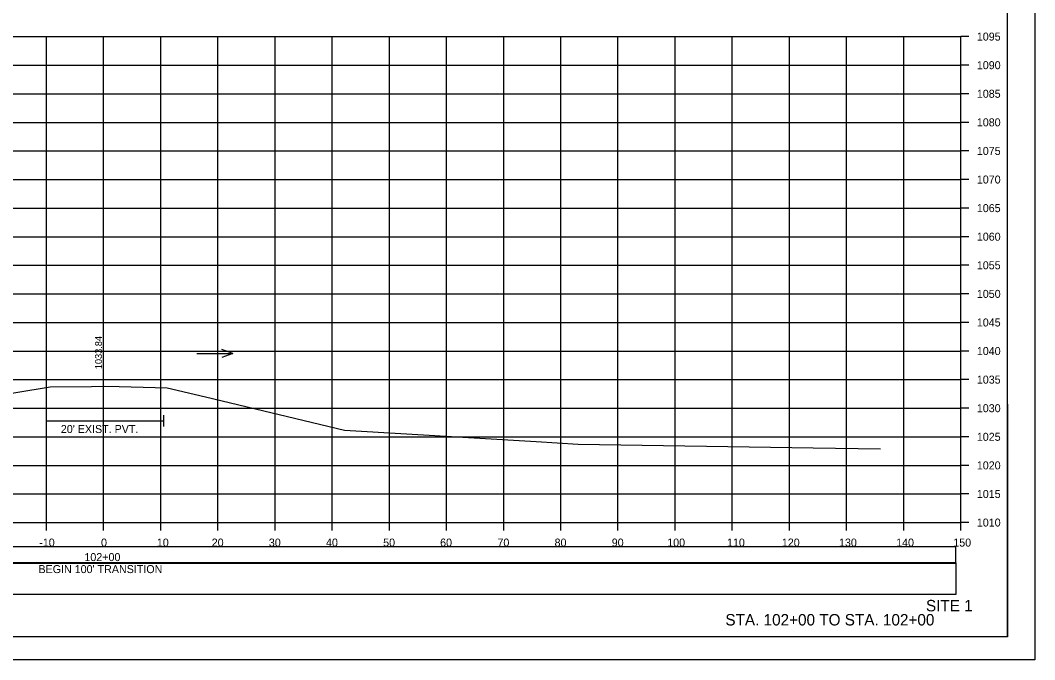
# Model space of a CAD drawing. Extents: x 1370565 to 1374448, y 301010 to 304637.
# Drawn here: x 1370720.4 to 1370898, y 301010.5 to 301122.3 of the extents above; entities that cross this region are included whole.
import ezdxf

# ---------------------------------------------------------------- set-up
doc = ezdxf.new("R2010")
doc.units = 0
for name, color, linetype in [('R_Alt Surface', 7, 'Continuous'), ('R_Axis', 7, 'Continuous'), ('R_Axis Annot', 7, 'Continuous'), ('R_Border', 7, 'Continuous'), ('R_Draft', 7, 'Continuous'), ('R_Drive', 7, 'Continuous'), ('R_Exist Surface', 7, 'Continuous'), ('R_Grid', 7, 'Continuous'), ('R_No Plot', 7, 'Continuous'), ('R_Water Annot', 7, 'Continuous'), ('R_Xsect Elev', 7, 'Continuous')]:
    doc.layers.add(name, color=color, linetype=linetype)

msp = doc.modelspace()

# ---------------------------------------------------------------- linework, layer by layer
at = {"layer": 'R_Alt Surface'}
for points in [[(1370724.97, 301053.29), (1370724.97, 301051.29)], [(1370724.97, 301052.29), (1370745.5, 301052.29)], [(1370745.5, 301053.29), (1370745.5, 301051.29)]]:
    msp.add_lwpolyline(points, dxfattribs=at)
at = {"layer": 'R_Axis'}
for p, q in [((1370885.03, 301034.48), (1370885.03, 301119.48)), ((1370886.43, 301119.48), (1370885.03, 301119.48)), ((1370886.43, 301114.48), (1370885.03, 301114.48)), ((1370886.43, 301109.48), (1370885.03, 301109.48)), ((1370886.43, 301104.48), (1370885.03, 301104.48)), ((1370886.43, 301099.48), (1370885.03, 301099.48)), ((1370886.43, 301094.48), (1370885.03, 301094.48)), ((1370886.43, 301089.48), (1370885.03, 301089.48)), ((1370886.43, 301084.48), (1370885.03, 301084.48)), ((1370886.43, 301079.48), (1370885.03, 301079.48)), ((1370886.43, 301074.48), (1370885.03, 301074.48)), ((1370886.43, 301069.48), (1370885.03, 301069.48)), ((1370886.43, 301064.48), (1370885.03, 301064.48)), ((1370886.43, 301059.48), (1370885.03, 301059.48)), ((1370886.43, 301054.48), (1370885.03, 301054.48)), ((1370886.43, 301049.48), (1370885.03, 301049.48)), ((1370886.43, 301044.48), (1370885.03, 301044.48)), ((1370886.43, 301039.48), (1370885.03, 301039.48)), ((1370585.03, 301034.48), (1370885.03, 301034.48)), ((1370725.03, 301033.08), (1370725.03, 301034.48)), ((1370735.03, 301033.08), (1370735.03, 301034.48)), ((1370745.03, 301033.08), (1370745.03, 301034.48)), ((1370755.03, 301033.08), (1370755.03, 301034.48)), ((1370765.03, 301033.08), (1370765.03, 301034.48)), ((1370775.03, 301033.08), (1370775.03, 301034.48)), ((1370785.03, 301033.08), (1370785.03, 301034.48)), ((1370795.03, 301033.08), (1370795.03, 301034.48)), ((1370805.03, 301033.08), (1370805.03, 301034.48)), ((1370815.03, 301033.08), (1370815.03, 301034.48)), ((1370825.03, 301033.08), (1370825.03, 301034.48)), ((1370835.03, 301033.08), (1370835.03, 301034.48)), ((1370845.03, 301033.08), (1370845.03, 301034.48)), ((1370855.03, 301033.08), (1370855.03, 301034.48)), ((1370865.03, 301033.08), (1370865.03, 301034.48)), ((1370875.03, 301033.08), (1370875.03, 301034.48)), ((1370885.03, 301033.08), (1370885.03, 301034.48)), ((1370886.43, 301034.48), (1370885.03, 301034.48))]:
    msp.add_line(p, q, dxfattribs=at)
at = {"layer": 'R_Border'}
for q in [(1370893.21, 301219.94), (1370577.03, 301014.48)]:
    msp.add_line((1370893.21, 301014.48), q, dxfattribs=at)
at = {"layer": 'R_Drive'}
for points in [[(1370585.87, 301027.4), (1370884.18, 301027.4), (1370884.18, 301030.22), (1370585.87, 301030.22)], [(1370585.82, 301021.94), (1370884.24, 301021.94), (1370884.24, 301027.46), (1370585.82, 301027.46)]]:
    msp.add_lwpolyline(points, close=True, dxfattribs=at)
at = {"layer": 'R_Exist Surface'}
msp.add_lwpolyline([(1370585.03, 301108.26), (1370593.31, 301105.33), (1370660.89, 301080.55), (1370693.71, 301068.25), (1370710.18, 301058.76), (1370713.94, 301056.91), (1370715.27, 301056.54), (1370719.66, 301057.24), (1370725.68, 301058.21), (1370732.92, 301058.29), (1370735.19, 301058.32), (1370737.74, 301058.25), (1370746.17, 301058.03), (1370752.83, 301056.47), (1370777.16, 301050.64), (1370810.69, 301048.65), (1370818.08, 301048.19), (1370859.2, 301047.57), (1370870.95, 301047.4), (1370870.95, 301047.4)], dxfattribs=at)
at = {"layer": 'R_Grid'}
for p, q in [((1370585.03, 301119.48), (1370885.03, 301119.48)), ((1370725.03, 301034.48), (1370725.03, 301119.48)), ((1370735.03, 301034.48), (1370735.03, 301119.48)), ((1370745.03, 301034.48), (1370745.03, 301119.48)), ((1370755.03, 301034.48), (1370755.03, 301119.48)), ((1370765.03, 301034.48), (1370765.03, 301119.48)), ((1370775.03, 301034.48), (1370775.03, 301119.48)), ((1370785.03, 301034.48), (1370785.03, 301119.48)), ((1370795.03, 301034.48), (1370795.03, 301119.48)), ((1370805.03, 301034.48), (1370805.03, 301119.48)), ((1370815.03, 301034.48), (1370815.03, 301119.48)), ((1370825.03, 301034.48), (1370825.03, 301119.48)), ((1370835.03, 301034.48), (1370835.03, 301119.48)), ((1370845.03, 301034.48), (1370845.03, 301119.48)), ((1370855.03, 301034.48), (1370855.03, 301119.48)), ((1370865.03, 301034.48), (1370865.03, 301119.48)), ((1370875.03, 301034.48), (1370875.03, 301119.48)), ((1370885.03, 301034.48), (1370885.03, 301119.48)), ((1370585.03, 301114.48), (1370885.03, 301114.48)), ((1370585.03, 301109.48), (1370885.03, 301109.48)), ((1370585.03, 301104.48), (1370885.03, 301104.48)), ((1370585.03, 301099.48), (1370885.03, 301099.48)), ((1370585.03, 301094.48), (1370885.03, 301094.48)), ((1370585.03, 301089.48), (1370885.03, 301089.48)), ((1370585.03, 301084.48), (1370885.03, 301084.48)), ((1370585.03, 301079.48), (1370885.03, 301079.48)), ((1370585.03, 301074.48), (1370885.03, 301074.48)), ((1370585.03, 301069.48), (1370885.03, 301069.48)), ((1370585.03, 301064.48), (1370885.03, 301064.48)), ((1370585.03, 301059.48), (1370885.03, 301059.48)), ((1370585.03, 301054.48), (1370885.03, 301054.48)), ((1370585.03, 301049.48), (1370885.03, 301049.48)), ((1370585.03, 301044.48), (1370885.03, 301044.48)), ((1370585.03, 301039.48), (1370885.03, 301039.48)), ((1370585.03, 301034.48), (1370885.03, 301034.48))]:
    msp.add_line(p, q, dxfattribs=at)
at = {"layer": 'R_No Plot'}
msp.add_line((1370564.63, 301010.5), (1370897.96, 301010.5), dxfattribs=at)
for points in [[(1370564.62, 301223.83), (1370897.96, 301223.83), (1370897.96, 301010.49), (1370564.62, 301010.49)], [(1370810.95, 301219.94), (1370830.57, 301219.94), (1370830.57, 301210.06), (1370846.68, 301210.06), (1370869.88, 301210.06), (1370869.88, 301177.39), (1370893.09, 301177.39), (1370893.21, 301014.48), (1370577.03, 301014.48), (1370577.03, 301219.94)]]:
    msp.add_lwpolyline(points, close=True, dxfattribs=at)
at = {"layer": 'R_Water Annot'}
for p, q in [((1370751.34, 301064.07), (1370757.62, 301064.07)), ((1370757.62, 301064.07), (1370755.7, 301064.77)), ((1370757.62, 301064.07), (1370755.7, 301063.37))]:
    msp.add_line(p, q, dxfattribs=at)
at = {"layer": 'R_Xsect Elev'}
msp.add_line((1370735.03, 301058.31), (1370735.03, 301068.31), dxfattribs=at)

# ---------------------------------------------------------------- texts
at = {"layer": 'R_Axis Annot'}
for s, p in [('1095', (1370887.83, 301118.78)), ('1090', (1370887.83, 301113.78)), ('1085', (1370887.83, 301108.78)), ('1080', (1370887.83, 301103.78)), ('1075', (1370887.83, 301098.78)), ('1070', (1370887.83, 301093.78)), ('1065', (1370887.83, 301088.78)), ('1060', (1370887.83, 301083.78)), ('1055', (1370887.83, 301078.78)), ('1050', (1370887.83, 301073.78)), ('1045', (1370887.83, 301068.78)), ('1040', (1370887.83, 301063.78)), ('1035', (1370887.83, 301058.78)), ('1030', (1370887.83, 301053.78)), ("20' EXIST. PVT.", (1370727.54, 301050.14)), ('1025', (1370887.83, 301048.78)), ('1020', (1370887.83, 301043.78)), ('1015', (1370887.83, 301038.78)), ('1010', (1370887.83, 301033.78)), ('-10', (1370723.76, 301030.28)), ('0', (1370734.57, 301030.28)), ('10', (1370744.34, 301030.28)), ('20', (1370753.94, 301030.28)), ('30', (1370763.94, 301030.28)), ('40', (1370773.94, 301030.28)), ('50', (1370783.94, 301030.28)), ('60', (1370793.91, 301030.28)), ('70', (1370803.94, 301030.28)), ('80', (1370813.94, 301030.28)), ('90', (1370823.94, 301030.28)), ('100', (1370833.65, 301030.28)), ('110', (1370844.11, 301030.28)), ('120', (1370853.71, 301030.28)), ('130', (1370863.71, 301030.28)), ('140', (1370873.71, 301030.28)), ('150', (1370883.71, 301030.28)), ('102+00', (1370731.66, 301027.74)), ("BEGIN 100' TRANSITION", (1370723.62, 301025.64))]:
    msp.add_text(s, height=1.4, dxfattribs=at).set_placement(p)
at = {"layer": 'R_Draft'}
for s, p in [('SITE 1', (1370878.93, 301018.95)), ('STA. 102+00 TO STA. 102+00', (1370843.83, 301016.48))]:
    msp.add_text(s, height=2, dxfattribs=at).set_placement(p)
at = {"layer": 'R_Xsect Elev'}
msp.add_text('1033.84', height=1.2, rotation=90, dxfattribs=at).set_placement((1370734.73, 301061.31))

doc.saveas('drawing.dxf')
